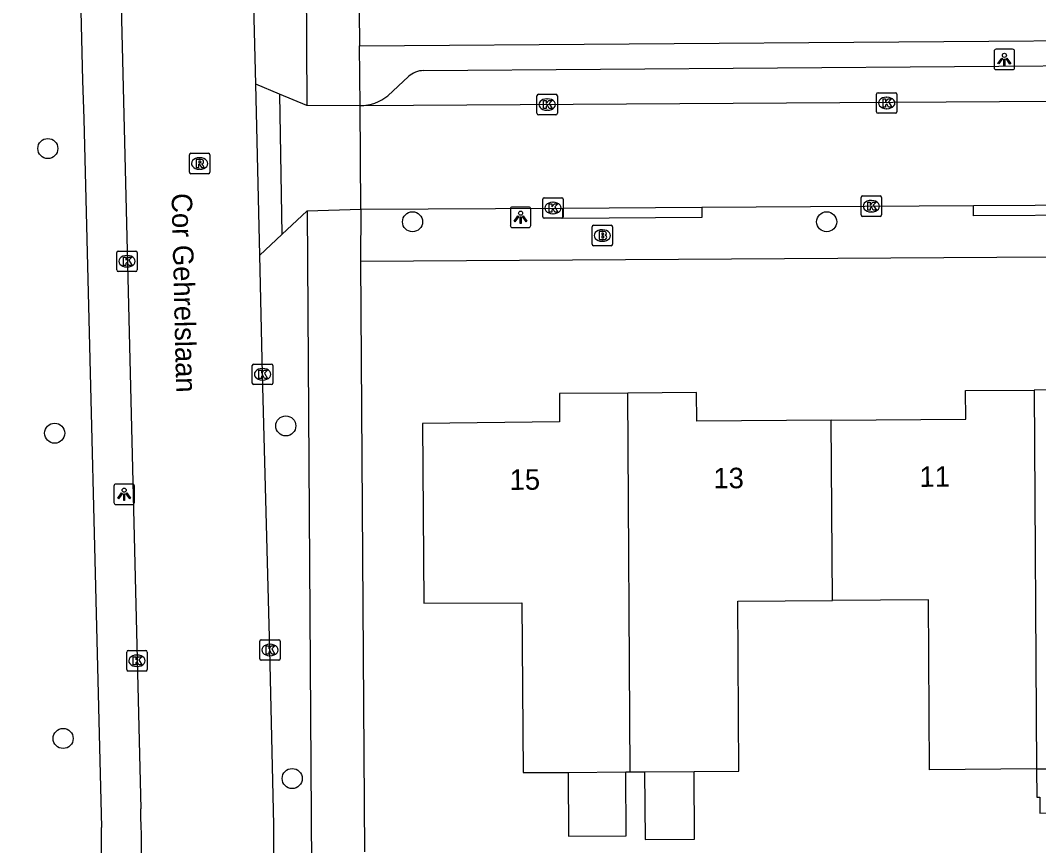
# Model space of a CAD drawing. Extents: x 157321 to 158827, y 386650 to 388532.
# Drawn here: x 157866.36 to 157916.06, y 387640.63 to 387680.92 of the extents above; entities that cross this region are included whole.
import ezdxf

# ---------------------------------------------------------------- set-up
doc = ezdxf.new("R2010")
doc.units = 0
for name, color, linetype in [('IMGEO_Boom', 7, 'Continuous'), ('IMGEO_Brandkraan', 7, 'Continuous'), ('IMGEO_Kolk', 7, 'Continuous'), ('IMGEO_Lichtpunt', 7, 'Continuous'), ('IMGEO_Openbare_ruimte_label', 7, 'Continuous'), ('IMGEO_Pand', 7, 'Continuous'), ('IMGEO_Pand_nummerreeks', 7, 'Continuous'), ('IMGEO_Rijbaan_lokaal_gesloten', 7, 'Continuous'), ('IMGEO_Rijbaan_lokaal_open', 7, 'Continuous'), ('IMGEO_Rioolput', 7, 'Continuous'), ('IMGEO_Voetpad_open', 7, 'Continuous')]:
    doc.layers.add(name, color=color, linetype=linetype)

msp = doc.modelspace()

# ---------------------------------------------------------------- linework, layer by layer
at = {"layer": 'IMGEO_Boom'}
for centre in [(157867.705, 387674.659), (157885.502, 387671.084), (157905.711, 387671.084), (157879.318, 387661.12), (157868.038, 387660.763), (157868.452, 387645.864), (157879.631, 387643.908)]:
    msp.add_circle(centre, 0.489, dxfattribs=at)
at = {"layer": 'IMGEO_Brandkraan'}
for p, q in [((157894.339, 387670.912), (157895.191, 387670.912)), ((157894.264, 387669.986), (157894.264, 387670.838)), ((157894.752, 387670.692), (157894.777, 387670.692)), ((157895.265, 387670.838), (157895.265, 387669.986)), ((157895.191, 387669.912), (157894.339, 387669.912)), ((157894.775, 387670.132), (157894.75, 387670.132))]:
    msp.add_line(p, q, dxfattribs=at)
for points in [[(157894.339, 387670.912), (157895.191, 387670.912)], [(157894.264, 387669.986), (157894.264, 387670.838)], [(157894.612, 387670.612), (157894.612, 387670.212), (157894.825, 387670.212)], [(157894.843, 387670.612), (157894.612, 387670.612)], [(157894.791, 387670.531), (157894.737, 387670.531), (157894.737, 387670.455)], [(157894.737, 387670.455), (157894.79, 387670.455)], [(157894.799, 387670.379), (157894.737, 387670.379), (157894.737, 387670.298)], [(157895.265, 387670.838), (157895.265, 387669.986)], [(157895.191, 387669.912), (157894.339, 387669.912)], [(157894.737, 387670.298), (157894.799, 387670.298)]]:
    msp.add_lwpolyline(points, dxfattribs=at)
for centre, radius, start, end in [((157894.341, 387670.836), 0.0765, 91.552, 178.448), ((157894.341, 387670.836), 0.0765, 91.552, 178.448), ((157895.189, 387670.836), 0.0765, 1.552, 88.448), ((157895.189, 387670.836), 0.0765, 1.552, 88.448), ((157894.792, 387670.493), 0.0379, 267.8285, 90.9355), ((157894.8, 387670.338), 0.0404, 269.8759, 90.5077), ((157894.847, 387670.467), 0.145, 59.4692, 91.5367), ((157894.872, 387670.514), 0.0922, 285.5137, 58.1501), ((157894.877, 387670.322), 0.105, 301.3115, 78.989), ((157894.341, 387669.988), 0.0765, 181.552, 268.448), ((157894.341, 387669.988), 0.0765, 181.552, 268.448), ((157894.831, 387670.463), 0.251, 268.6676, 293.5347), ((157895.189, 387669.988), 0.0765, 271.552, 358.448), ((157895.189, 387669.988), 0.0765, 271.552, 358.448)]:
    msp.add_arc(centre, radius, start, end, dxfattribs=at)
for centre, major_axis, ratio, start_param, end_param in [((157894.751, 387670.412), (-0.387, 0.002), 0.722429, 4.712389, 7.853982), ((157894.776, 387670.412), (-0.39, 0.002), 0.717154, 1.570796, 4.712389)]:
    msp.add_ellipse(centre, major_axis=major_axis, ratio=ratio, start_param=start_param, end_param=end_param, dxfattribs=at)
at = {"layer": 'IMGEO_Kolk'}
for p, q in [((157908.217, 387677.383), (157909.069, 387677.383)), ((157891.573, 387676.38), (157891.573, 387677.232)), ((157891.648, 387677.306), (157892.5, 387677.306)), ((157892.061, 387677.086), (157892.086, 387677.086)), ((157892.574, 387677.232), (157892.574, 387676.38)), ((157908.142, 387676.457), (157908.142, 387677.309)), ((157908.63, 387677.163), (157908.655, 387677.163)), ((157909.143, 387677.309), (157909.143, 387676.457)), ((157892.084, 387676.526), (157892.059, 387676.526)), ((157909.069, 387676.383), (157908.217, 387676.383)), ((157908.653, 387676.603), (157908.628, 387676.603)), ((157892.5, 387676.306), (157891.648, 387676.306)), ((157891.855, 387671.33), (157891.855, 387672.182)), ((157891.93, 387672.256), (157892.782, 387672.256)), ((157892.343, 387672.036), (157892.368, 387672.036)), ((157892.856, 387672.182), (157892.856, 387671.33)), ((157907.392, 387671.418), (157907.392, 387672.27)), ((157907.467, 387672.344), (157908.319, 387672.344)), ((157907.88, 387672.124), (157907.905, 387672.124)), ((157908.393, 387672.27), (157908.393, 387671.418)), ((157892.366, 387671.476), (157892.341, 387671.476)), ((157907.903, 387671.564), (157907.878, 387671.564)), ((157892.782, 387671.256), (157891.93, 387671.256)), ((157908.319, 387671.344), (157907.467, 387671.344)), ((157871.069, 387668.73), (157871.069, 387669.582)), ((157871.144, 387669.656), (157871.996, 387669.656)), ((157871.557, 387669.436), (157871.582, 387669.436)), ((157872.07, 387669.582), (157872.07, 387668.73)), ((157871.996, 387668.656), (157871.144, 387668.656)), ((157871.58, 387668.876), (157871.555, 387668.876)), ((157877.684, 387663.214), (157877.684, 387664.066)), ((157877.759, 387664.14), (157878.611, 387664.14)), ((157878.172, 387663.92), (157878.197, 387663.92)), ((157878.685, 387664.066), (157878.685, 387663.214)), ((157878.611, 387663.14), (157877.759, 387663.14)), ((157878.195, 387663.36), (157878.17, 387663.36)), ((157878.045, 387649.756), (157878.045, 387650.608)), ((157878.12, 387650.682), (157878.972, 387650.682)), ((157879.046, 387650.608), (157879.046, 387649.756)), ((157871.553, 387649.23), (157871.553, 387650.082)), ((157871.628, 387650.156), (157872.48, 387650.156)), ((157872.554, 387650.082), (157872.554, 387649.23)), ((157878.533, 387650.462), (157878.558, 387650.462)), ((157872.041, 387649.936), (157872.066, 387649.936)), ((157878.972, 387649.682), (157878.12, 387649.682)), ((157878.556, 387649.902), (157878.531, 387649.902)), ((157872.48, 387649.156), (157871.628, 387649.156)), ((157872.064, 387649.376), (157872.039, 387649.376))]:
    msp.add_line(p, q, dxfattribs=at)
for points in [[(157908.217, 387677.383), (157909.069, 387677.383)], [(157891.573, 387676.38), (157891.573, 387677.232)], [(157891.648, 387677.306), (157892.5, 387677.306)], [(157891.894, 387677.006), (157892.017, 387677.006), (157892.017, 387676.855), (157892.147, 387677.006), (157892.311, 387677.006), (157892.165, 387676.855), (157892.318, 387676.606), (157892.166, 387676.606), (157892.081, 387676.77), (157892.017, 387676.703), (157892.017, 387676.606), (157891.894, 387676.606), (157891.894, 387677.006)], [(157892.574, 387677.232), (157892.574, 387676.38)], [(157908.142, 387676.457), (157908.142, 387677.309)], [(157908.463, 387677.083), (157908.586, 387677.083), (157908.586, 387676.932), (157908.716, 387677.083), (157908.88, 387677.083), (157908.734, 387676.932), (157908.887, 387676.683), (157908.735, 387676.683), (157908.65, 387676.847), (157908.586, 387676.78), (157908.586, 387676.683), (157908.463, 387676.683), (157908.463, 387677.083)], [(157909.143, 387677.309), (157909.143, 387676.457)], [(157909.069, 387676.383), (157908.217, 387676.383)], [(157892.5, 387676.306), (157891.648, 387676.306)], [(157891.855, 387671.33), (157891.855, 387672.182)], [(157891.93, 387672.256), (157892.782, 387672.256)], [(157892.176, 387671.956), (157892.299, 387671.956), (157892.299, 387671.805), (157892.429, 387671.956), (157892.593, 387671.956), (157892.447, 387671.805), (157892.6, 387671.556), (157892.448, 387671.556), (157892.363, 387671.72), (157892.299, 387671.653), (157892.299, 387671.556), (157892.176, 387671.556), (157892.176, 387671.956)], [(157892.856, 387672.182), (157892.856, 387671.33)], [(157907.392, 387671.418), (157907.392, 387672.27)], [(157907.467, 387672.344), (157908.319, 387672.344)], [(157907.713, 387672.044), (157907.836, 387672.044), (157907.836, 387671.893), (157907.966, 387672.044), (157908.13, 387672.044), (157907.984, 387671.893), (157908.137, 387671.644), (157907.985, 387671.644), (157907.9, 387671.808), (157907.836, 387671.741), (157907.836, 387671.644), (157907.713, 387671.644), (157907.713, 387672.044)], [(157908.393, 387672.27), (157908.393, 387671.418)], [(157892.782, 387671.256), (157891.93, 387671.256)], [(157908.319, 387671.344), (157907.467, 387671.344)], [(157871.069, 387668.73), (157871.069, 387669.582)], [(157871.144, 387669.656), (157871.996, 387669.656)], [(157872.07, 387669.582), (157872.07, 387668.73)], [(157871.39, 387669.356), (157871.513, 387669.356), (157871.513, 387669.205), (157871.643, 387669.356), (157871.807, 387669.356), (157871.661, 387669.205), (157871.814, 387668.956), (157871.662, 387668.956), (157871.577, 387669.12), (157871.513, 387669.053), (157871.513, 387668.956), (157871.39, 387668.956), (157871.39, 387669.356)], [(157871.996, 387668.656), (157871.144, 387668.656)], [(157877.684, 387663.214), (157877.684, 387664.066)], [(157877.759, 387664.14), (157878.611, 387664.14)], [(157878.685, 387664.066), (157878.685, 387663.214)], [(157878.005, 387663.84), (157878.128, 387663.84), (157878.128, 387663.689), (157878.258, 387663.84), (157878.422, 387663.84), (157878.276, 387663.689), (157878.429, 387663.44), (157878.277, 387663.44), (157878.192, 387663.604), (157878.128, 387663.537), (157878.128, 387663.44), (157878.005, 387663.44), (157878.005, 387663.84)], [(157878.611, 387663.14), (157877.759, 387663.14)], [(157878.045, 387649.756), (157878.045, 387650.608)], [(157878.12, 387650.682), (157878.972, 387650.682)], [(157879.046, 387650.608), (157879.046, 387649.756)], [(157871.553, 387649.23), (157871.553, 387650.082)], [(157871.628, 387650.156), (157872.48, 387650.156)], [(157872.554, 387650.082), (157872.554, 387649.23)], [(157878.366, 387650.382), (157878.489, 387650.382), (157878.489, 387650.231), (157878.619, 387650.382), (157878.783, 387650.382), (157878.637, 387650.231), (157878.79, 387649.982), (157878.638, 387649.982), (157878.553, 387650.146), (157878.489, 387650.079), (157878.489, 387649.982), (157878.366, 387649.982), (157878.366, 387650.382)], [(157871.874, 387649.856), (157871.997, 387649.856), (157871.997, 387649.705), (157872.127, 387649.856), (157872.291, 387649.856), (157872.145, 387649.705), (157872.298, 387649.456), (157872.146, 387649.456), (157872.061, 387649.62), (157871.997, 387649.553), (157871.997, 387649.456), (157871.874, 387649.456), (157871.874, 387649.856)], [(157878.972, 387649.682), (157878.12, 387649.682)], [(157872.48, 387649.156), (157871.628, 387649.156)]]:
    msp.add_lwpolyline(points, dxfattribs=at)
for centre, start, end in [((157908.219, 387677.307), 91.552, 178.448), ((157908.219, 387677.307), 91.552, 178.448), ((157909.067, 387677.307), 1.552, 88.448), ((157909.067, 387677.307), 1.552, 88.448), ((157891.65, 387677.23), 91.552, 178.448), ((157891.65, 387677.23), 91.552, 178.448), ((157892.498, 387677.23), 1.552, 88.448), ((157892.498, 387677.23), 1.552, 88.448), ((157891.65, 387676.382), 181.552, 268.448), ((157891.65, 387676.382), 181.552, 268.448), ((157892.498, 387676.382), 271.552, 358.448), ((157892.498, 387676.382), 271.552, 358.448), ((157908.219, 387676.459), 181.552, 268.448), ((157908.219, 387676.459), 181.552, 268.448), ((157909.067, 387676.459), 271.552, 358.448), ((157909.067, 387676.459), 271.552, 358.448), ((157891.932, 387672.18), 91.552, 178.448), ((157891.932, 387672.18), 91.552, 178.448), ((157892.78, 387672.18), 1.552, 88.448), ((157892.78, 387672.18), 1.552, 88.448), ((157907.469, 387672.268), 91.552, 178.448), ((157907.469, 387672.268), 91.552, 178.448), ((157908.317, 387672.268), 1.552, 88.448), ((157908.317, 387672.268), 1.552, 88.448), ((157907.469, 387671.42), 181.552, 268.448), ((157907.469, 387671.42), 181.552, 268.448), ((157908.317, 387671.42), 271.552, 358.448), ((157908.317, 387671.42), 271.552, 358.448), ((157891.932, 387671.332), 181.552, 268.448), ((157891.932, 387671.332), 181.552, 268.448), ((157892.78, 387671.332), 271.552, 358.448), ((157892.78, 387671.332), 271.552, 358.448), ((157871.146, 387669.58), 91.552, 178.448), ((157871.146, 387669.58), 91.552, 178.448), ((157871.994, 387669.58), 1.552, 88.448), ((157871.994, 387669.58), 1.552, 88.448), ((157871.146, 387668.732), 181.552, 268.448), ((157871.146, 387668.732), 181.552, 268.448), ((157871.994, 387668.732), 271.552, 358.448), ((157871.994, 387668.732), 271.552, 358.448), ((157877.761, 387664.064), 91.552, 178.448), ((157877.761, 387664.064), 91.552, 178.448), ((157878.609, 387664.064), 1.552, 88.448), ((157878.609, 387664.064), 1.552, 88.448), ((157877.761, 387663.216), 181.552, 268.448), ((157877.761, 387663.216), 181.552, 268.448), ((157878.609, 387663.216), 271.552, 358.448), ((157878.609, 387663.216), 271.552, 358.448), ((157878.122, 387650.606), 91.552, 178.448), ((157878.122, 387650.606), 91.552, 178.448), ((157878.97, 387650.606), 1.552, 88.448), ((157878.97, 387650.606), 1.552, 88.448), ((157871.63, 387650.08), 91.552, 178.448), ((157871.63, 387650.08), 91.552, 178.448), ((157872.478, 387650.08), 1.552, 88.448), ((157872.478, 387650.08), 1.552, 88.448), ((157878.122, 387649.758), 181.552, 268.448), ((157878.122, 387649.758), 181.552, 268.448), ((157878.97, 387649.758), 271.552, 358.448), ((157878.97, 387649.758), 271.552, 358.448), ((157871.63, 387649.232), 181.552, 268.448), ((157871.63, 387649.232), 181.552, 268.448), ((157872.478, 387649.232), 271.552, 358.448), ((157872.478, 387649.232), 271.552, 358.448)]:
    msp.add_arc(centre, 0.0765, start, end, dxfattribs=at)
for centre, major_axis, ratio, start_param, end_param in [((157892.06, 387676.806), (-0.387, 0.002), 0.722429, 4.712389, 7.853982), ((157892.085, 387676.806), (-0.39, 0.002), 0.717154, 1.570796, 4.712389), ((157908.629, 387676.883), (-0.387, 0.002), 0.722429, 4.712389, 7.853982), ((157908.654, 387676.883), (-0.39, 0.002), 0.717154, 1.570796, 4.712389), ((157892.342, 387671.756), (-0.387, 0.002), 0.722429, 4.712389, 7.853982), ((157892.367, 387671.756), (-0.39, 0.002), 0.717154, 1.570796, 4.712389), ((157907.879, 387671.844), (-0.387, 0.002), 0.722429, 4.712389, 7.853982), ((157907.904, 387671.844), (-0.39, 0.002), 0.717154, 1.570796, 4.712389), ((157871.556, 387669.156), (-0.387, 0.002), 0.722429, 4.712389, 7.853982), ((157871.581, 387669.156), (-0.39, 0.002), 0.717154, 1.570796, 4.712389), ((157878.171, 387663.64), (-0.387, 0.002), 0.722429, 4.712389, 7.853982), ((157878.196, 387663.64), (-0.39, 0.002), 0.717154, 1.570796, 4.712389), ((157878.532, 387650.182), (-0.387, 0.002), 0.722429, 4.712389, 7.853982), ((157878.557, 387650.182), (-0.39, 0.002), 0.717154, 1.570796, 4.712389), ((157872.04, 387649.656), (-0.387, 0.002), 0.722429, 4.712389, 7.853982), ((157872.065, 387649.656), (-0.39, 0.002), 0.717154, 1.570796, 4.712389)]:
    msp.add_ellipse(centre, major_axis=major_axis, ratio=ratio, start_param=start_param, end_param=end_param, dxfattribs=at)
at = {"layer": 'IMGEO_Lichtpunt'}
for p, q in [((157913.885, 387679.411), (157913.885, 387678.604)), ((157913.885, 387679.411), (157913.885, 387678.604)), ((157914.787, 387679.506), (157913.979, 387679.506)), ((157914.787, 387679.506), (157913.979, 387679.506)), ((157914.881, 387678.604), (157914.881, 387679.411)), ((157914.881, 387678.604), (157914.881, 387679.411)), ((157913.979, 387678.51), (157914.787, 387678.51)), ((157913.979, 387678.51), (157914.787, 387678.51)), ((157890.275, 387671.706), (157890.275, 387670.899)), ((157890.275, 387671.706), (157890.275, 387670.899)), ((157891.177, 387671.801), (157890.369, 387671.801)), ((157891.177, 387671.801), (157890.369, 387671.801)), ((157891.271, 387670.899), (157891.271, 387671.706)), ((157891.271, 387670.899), (157891.271, 387671.706)), ((157890.369, 387670.805), (157891.177, 387670.805)), ((157890.369, 387670.805), (157891.177, 387670.805)), ((157870.931, 387658.185), (157870.931, 387657.378)), ((157870.931, 387658.185), (157870.931, 387657.378)), ((157871.833, 387658.28), (157871.025, 387658.28)), ((157871.833, 387658.28), (157871.025, 387658.28)), ((157871.927, 387657.378), (157871.927, 387658.185)), ((157871.927, 387657.378), (157871.927, 387658.185)), ((157871.025, 387657.284), (157871.833, 387657.284)), ((157871.025, 387657.284), (157871.833, 387657.284))]:
    msp.add_line(p, q, dxfattribs=at)
for points in [[(157914.259, 387679.075), (157914.298, 387679.047), (157914.11, 387678.785), (157914.072, 387678.812), (157914.259, 387679.075)], [(157914.361, 387679.027), (157914.408, 387679.027), (157914.408, 387678.705), (157914.361, 387678.705), (157914.361, 387679.027)], [(157914.471, 387679.047), (157914.509, 387679.074), (157914.696, 387678.812), (157914.657, 387678.784), (157914.471, 387679.047)], [(157890.649, 387671.37), (157890.688, 387671.342), (157890.5, 387671.08), (157890.462, 387671.107), (157890.649, 387671.37)], [(157890.861, 387671.342), (157890.899, 387671.369), (157891.086, 387671.107), (157891.047, 387671.079), (157890.861, 387671.342)], [(157890.751, 387671.322), (157890.798, 387671.322), (157890.798, 387671), (157890.751, 387671), (157890.751, 387671.322)], [(157871.305, 387657.849), (157871.344, 387657.821), (157871.156, 387657.559), (157871.118, 387657.586), (157871.305, 387657.849)], [(157871.407, 387657.801), (157871.454, 387657.801), (157871.454, 387657.479), (157871.407, 387657.479), (157871.407, 387657.801)], [(157871.517, 387657.821), (157871.555, 387657.848), (157871.742, 387657.586), (157871.703, 387657.558), (157871.517, 387657.821)]]:
    msp.add_lwpolyline(points, dxfattribs=at)
for centre in [(157914.384, 387679.209), (157890.774, 387671.504), (157871.43, 387657.983)]:
    msp.add_circle(centre, 0.0994, dxfattribs=at)
for centre, start, end in [((157913.979, 387679.411), 90, 180), ((157913.979, 387679.411), 90, 180), ((157914.787, 387679.411), 0, 90), ((157914.787, 387679.411), 0, 90), ((157913.979, 387678.604), 180, 270), ((157913.979, 387678.604), 180, 270), ((157914.787, 387678.604), 270, 0), ((157914.787, 387678.604), 270, 360), ((157890.369, 387671.706), 90, 180), ((157890.369, 387671.706), 90, 180), ((157891.177, 387671.706), 0, 90), ((157891.177, 387671.706), 0, 90), ((157890.369, 387670.899), 180, 270), ((157890.369, 387670.899), 180, 270), ((157891.177, 387670.899), 270, 0), ((157891.177, 387670.899), 270, 360), ((157871.025, 387658.185), 90, 180), ((157871.025, 387658.185), 90, 180), ((157871.833, 387658.185), 0, 90), ((157871.833, 387658.185), 0, 90), ((157871.025, 387657.378), 180, 270), ((157871.025, 387657.378), 180, 270), ((157871.833, 387657.378), 270, 0), ((157871.833, 387657.378), 270, 360)]:
    msp.add_arc(centre, 0.0946, start, end, dxfattribs=at)
at = {"layer": 'IMGEO_Pand'}
for points in [[(157896.008, 387662.722), (157892.677, 387662.699), (157892.681, 387661.315), (157885.983, 387661.245), (157886.049, 387652.463), (157890.836, 387652.486), (157890.909, 387644.194), (157893.1, 387644.21)], [(157905.931, 387661.393), (157899.378, 387661.344), (157899.367, 387662.746), (157896.008, 387662.722)], [(157896.13, 387644.232), (157896.008, 387662.722)], [(157905.931, 387661.393), (157912.5, 387661.443), (157912.489, 387662.845), (157915.836, 387662.866)], [(157925.758, 387661.544), (157919.255, 387661.501), (157919.22, 387662.888), (157915.836, 387662.866)], [(157915.836, 387662.866), (157915.957, 387644.373)], [(157905.989, 387652.605), (157905.931, 387661.393)], [(157899.246, 387644.254), (157901.433, 387644.269), (157901.373, 387652.572), (157905.989, 387652.605)], [(157915.957, 387644.373), (157910.736, 387644.336), (157910.677, 387652.638), (157905.989, 387652.605)], [(157893.1, 387644.21), (157895.909, 387644.23)], [(157893.1, 387644.21), (157893.12, 387641.092), (157895.93, 387641.112), (157895.909, 387644.23)], [(157895.909, 387644.23), (157896.13, 387644.232)], [(157896.13, 387644.232), (157896.827, 387644.237)], [(157896.827, 387644.237), (157899.246, 387644.254)], [(157896.827, 387644.237), (157896.85, 387640.932), (157899.269, 387640.949), (157899.246, 387644.254)], [(157915.957, 387644.373), (157917.841, 387644.387)], [(157915.957, 387644.373), (157915.973, 387642.999), (157916.115, 387643), (157916.12, 387642.216), (157917.55, 387642.226), (157917.545, 387643.011), (157917.851, 387643.013), (157917.841, 387644.387)]]:
    msp.add_lwpolyline(points, dxfattribs=at)
at = {"layer": 'IMGEO_Rijbaan_lokaal_gesloten'}
for points in [[(157870.702, 387705.562), (157872.239, 387642.425)], [(157877.862, 387677.795), (157877.579, 387688.752)], [(157878.056, 387669.461), (157877.862, 387677.795)], [(157878.73, 387639.694), (157878.729, 387641.645), (157878.541, 387650.182), (157878.18, 387663.64), (157878.056, 387669.461)]]:
    msp.add_lwpolyline(points, dxfattribs=at)
msp.add_arc((157799.465, 387640.111), 72.811, 351.38879, 1.82136, dxfattribs=at)
at = {"layer": 'IMGEO_Rijbaan_lokaal_open'}
for points in [[(157932.352, 387677.044), (157882.95, 387676.751)], [(157882.977, 387671.7), (157882.95, 387676.751)], [(157899.613, 387671.791), (157912.876, 387671.87)], [(157912.876, 387671.87), (157918.901, 387671.908)], [(157882.977, 387671.7), (157892.84, 387671.748)], [(157892.84, 387671.748), (157899.613, 387671.791)]]:
    msp.add_lwpolyline(points, dxfattribs=at)
at = {"layer": 'IMGEO_Rioolput'}
for p, q in [((157874.611, 387673.502), (157874.611, 387674.354)), ((157874.686, 387674.428), (157875.538, 387674.428)), ((157875.612, 387674.354), (157875.612, 387673.502)), ((157875.099, 387674.208), (157875.124, 387674.208)), ((157875.538, 387673.428), (157874.686, 387673.428)), ((157875.122, 387673.648), (157875.097, 387673.648))]:
    msp.add_line(p, q, dxfattribs=at)
for points in [[(157874.611, 387673.502), (157874.611, 387674.354)], [(157874.686, 387674.428), (157875.538, 387674.428)], [(157875.612, 387674.354), (157875.612, 387673.502)], [(157875.2, 387674.126), (157874.948, 387674.128), (157874.948, 387673.728)], [(157874.948, 387673.728), (157875.072, 387673.728), (157875.072, 387673.89), (157875.083, 387673.89)], [(157875.126, 387674.047), (157875.072, 387674.047), (157875.072, 387673.966)], [(157875.072, 387673.966), (157875.124, 387673.966)], [(157875.13, 387673.861), (157875.201, 387673.728), (157875.341, 387673.728), (157875.276, 387673.854)], [(157875.538, 387673.428), (157874.686, 387673.428)]]:
    msp.add_lwpolyline(points, dxfattribs=at)
for centre, radius, start, end in [((157874.688, 387674.352), 0.0765, 91.552, 178.448), ((157874.688, 387674.352), 0.0765, 91.552, 178.448), ((157875.536, 387674.352), 0.0765, 1.552, 88.448), ((157875.536, 387674.352), 0.0765, 1.552, 88.448), ((157875.082, 387673.837), 0.0533, 26.0293, 88.6989), ((157875.108, 387674.155), 0.19, 274.7715, 282.9687), ((157875.132, 387673.951), 0.0964, 77.0061, 93.1865), ((157875.146, 387674.008), 0.0378, 276.6634, 79.6772), ((157875.199, 387674.016), 0.109, 350.3612, 89.416), ((157875.197, 387674.016), 0.112, 277.5842, 350.9817), ((157875.181, 387673.801), 0.108, 29.5134, 73.7905), ((157874.688, 387673.504), 0.0765, 181.552, 268.448), ((157874.688, 387673.504), 0.0765, 181.552, 268.448), ((157875.536, 387673.504), 0.0765, 271.552, 358.448), ((157875.536, 387673.504), 0.0765, 271.552, 358.448)]:
    msp.add_arc(centre, radius, start, end, dxfattribs=at)
for centre, major_axis, ratio, start_param, end_param in [((157875.098, 387673.928), (-0.387, 0.002), 0.722429, 4.712389, 7.853982), ((157875.123, 387673.928), (-0.39, 0.002), 0.717154, 1.570796, 4.712389)]:
    msp.add_ellipse(centre, major_axis=major_axis, ratio=ratio, start_param=start_param, end_param=end_param, dxfattribs=at)
at = {"layer": 'IMGEO_Voetpad_open'}
for points in [[(157882.583, 387714.932), (157882.685, 387703.982), (157882.918, 387679.673)], [(157868.74, 387705.795), (157868.769, 387704.615), (157868.835, 387701.791), (157868.868, 387700.377), (157869.389, 387677.978), (157869.46, 387676.101), (157870.322, 387641.515)], [(157880.274, 387688.771), (157880.351, 387676.76)], [(157882.918, 387679.673), (157935.559, 387680.067)], [(157882.95, 387676.751), (157882.918, 387679.673)], [(157886.036, 387678.464), (157929.23, 387678.788)], [(157884.3, 387677.237), (157885.31, 387678.167)], [(157879.008, 387677.318), (157877.862, 387677.795)], [(157880.351, 387676.76), (157879.008, 387677.318)], [(157879.008, 387677.318), (157879.126, 387670.464)], [(157882.95, 387676.751), (157880.351, 387676.76)], [(157918.901, 387671.908), (157918.904, 387671.409), (157912.879, 387671.371), (157912.876, 387671.87)], [(157879.126, 387670.464), (157880.356, 387671.617)], [(157880.356, 387671.617), (157882.977, 387671.7)], [(157880.356, 387671.617), (157880.564, 387639.614)], [(157882.977, 387671.7), (157882.963, 387669.147)], [(157899.613, 387671.791), (157899.616, 387671.292), (157892.843, 387671.249), (157892.84, 387671.748)], [(157878.056, 387669.461), (157879.126, 387670.464)], [(157968.348, 387669.681), (157882.963, 387669.147)], [(157882.963, 387669.147), (157883.157, 387640.332)]]:
    msp.add_lwpolyline(points, dxfattribs=at)
for centre, radius, start, end in [((157886.041, 387677.417), 1.047, 90.2503, 134.2477), ((157882.926, 387678.936), 2.185, 270.6287, 308.9691), ((157798.991, 387640.335), 71.34, 340.80357, 0.94749)]:
    msp.add_arc(centre, radius, start, end, dxfattribs=at)

# ---------------------------------------------------------------- texts
at = {"layer": 'IMGEO_Openbare_ruimte_label'}
msp.add_text('Cor Gehrelslaan', height=1, rotation=271.3748, dxfattribs=at).set_placement((157873.741, 387672.471))
at = {"layer": 'IMGEO_Pand_nummerreeks'}
for s, rotation, p in [('15', 0.4183, (157890.243, 387657.996)), ('13', 0.4183, (157900.187, 387658.069)), ('11', 0.4192, (157910.245, 387658.143))]:
    msp.add_text(s, height=1, rotation=rotation, dxfattribs=at).set_placement(p)

doc.saveas('drawing.dxf')
